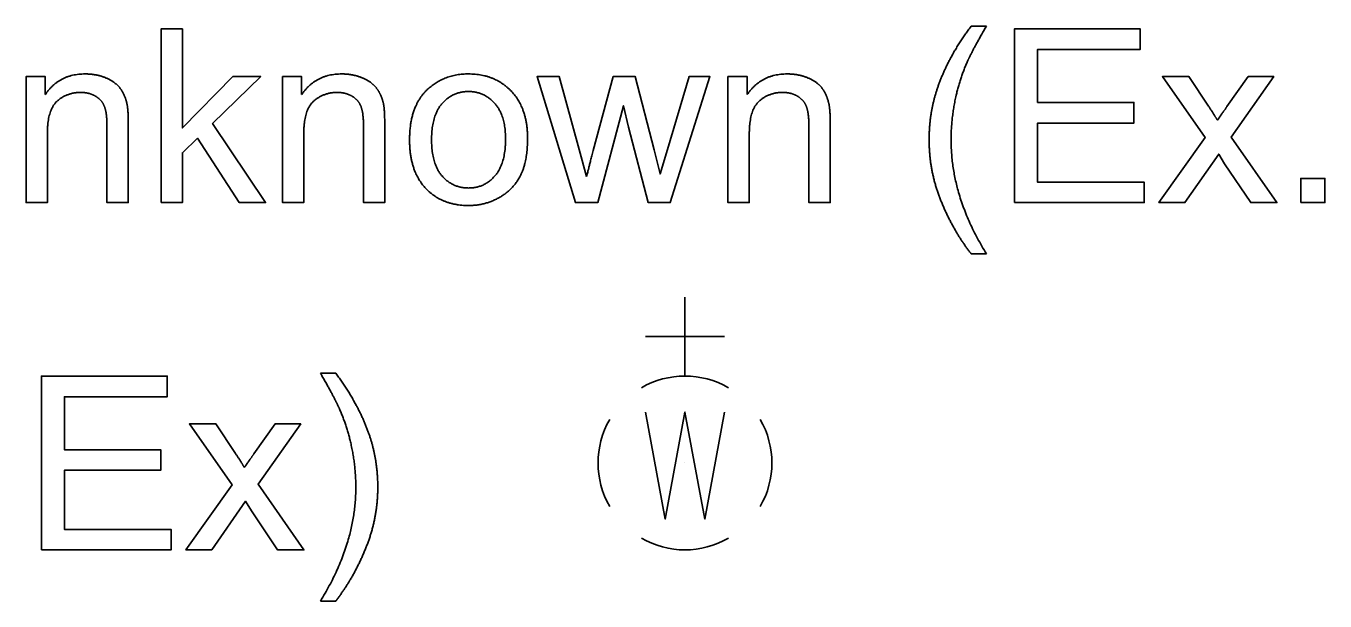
# Model space of a CAD drawing. Extents: x 0 to 34, y 0 to 22.
# Drawn here: x 13.084 to 14.13, y 1.437 to 1.901 of the extents above; entities that cross this region are included whole.
import ezdxf

# ---------------------------------------------------------------- set-up
doc = ezdxf.new("R2010")
doc.units = 0
doc.layers.add('SH_Text', color=7, linetype='Continuous')

msp = doc.modelspace()

# ---------------------------------------------------------------- linework, layer by layer
at = {"layer": 'SH_Text'}
for p, q in [((13.8454, 1.9005), (13.8577, 1.9005)), ((13.3931, 1.8089), (13.3931, 1.8089)), ((13.4108, 1.8089), (13.4108, 1.8089)), ((13.8577, 1.717), (13.8454, 1.717)), ((13.6149, 1.6185), (13.6149, 1.6821)), ((13.6466, 1.6503), (13.5831, 1.6503)), ((13.3213, 1.6208), (13.3336, 1.6208)), ((13.6149, 1.5485), (13.6149, 1.5485)), ((13.3336, 1.4373), (13.3213, 1.4373))]:
    msp.add_line(p, q, dxfattribs=at)
for points in [[(13.193, 1.7582), (13.193, 1.8982), (13.2102, 1.8982), (13.2102, 1.8184), (13.2509, 1.8597), (13.2732, 1.8597), (13.2344, 1.822), (13.2771, 1.7582), (13.2559, 1.7582), (13.2222, 1.8101), (13.2102, 1.7984), (13.2102, 1.7582)], [(13.8802, 1.7582), (13.8802, 1.8982), (13.9816, 1.8982), (13.9816, 1.8816), (13.8988, 1.8816), (13.8988, 1.8389), (13.9764, 1.8389), (13.9764, 1.8223), (13.8988, 1.8223), (13.8988, 1.7747), (13.9848, 1.7747), (13.9848, 1.7582)], [(14.1108, 1.7582), (14.1108, 1.7777), (14.1303, 1.7777), (14.1303, 1.7582)], [(13.0966, 1.4785), (13.0966, 1.6185), (13.1979, 1.6185), (13.1979, 1.6019), (13.1151, 1.6019), (13.1151, 1.5591), (13.1927, 1.5591), (13.1927, 1.5426), (13.1151, 1.5426), (13.1151, 1.495), (13.2011, 1.495), (13.2011, 1.4785)]]:
    msp.add_lwpolyline(points, close=True, dxfattribs=at)
for points in [[(13.1014, 1.8136), (13.1014, 1.7582), (13.0842, 1.7582), (13.0842, 1.8597), (13.0997, 1.8597), (13.0997, 1.8452)], [(13.3079, 1.8136), (13.3079, 1.7582), (13.2908, 1.7582), (13.2908, 1.8597), (13.3062, 1.8597), (13.3062, 1.8452)], [(13.541, 1.8002), (13.5571, 1.8597), (13.5748, 1.8597), (13.59, 1.8008), (13.5949, 1.7814), (13.6008, 1.801), (13.6182, 1.8597), (13.635, 1.8597), (13.6031, 1.7582), (13.5853, 1.7582), (13.5693, 1.8189), (13.5653, 1.8363), (13.5447, 1.7582), (13.5267, 1.7582), (13.4958, 1.8597), (13.5136, 1.8597), (13.5298, 1.8011), (13.5357, 1.7793)], [(13.6667, 1.8136), (13.6667, 1.7582), (13.6495, 1.7582), (13.6495, 1.8597), (13.665, 1.8597), (13.665, 1.8452)], [(14.0514, 1.8356), (14.0685, 1.8597), (14.0891, 1.8597), (14.0548, 1.811), (14.0916, 1.7582), (14.0705, 1.7582), (14.0495, 1.7896), (14.0447, 1.7973), (14.0175, 1.7582), (13.9966, 1.7582), (14.0338, 1.8106), (13.9994, 1.8597), (14.0208, 1.8597), (14.0366, 1.8359)], [(13.1666, 1.8206), (13.1666, 1.7582), (13.1494, 1.7582), (13.1494, 1.8199)], [(13.3731, 1.8206), (13.3731, 1.7582), (13.356, 1.7582), (13.356, 1.8199)], [(13.7319, 1.8206), (13.7319, 1.7582), (13.7147, 1.7582), (13.7147, 1.8199)], [(13.2678, 1.5559), (13.2848, 1.5799), (13.3055, 1.5799), (13.2711, 1.5313), (13.308, 1.4785), (13.2868, 1.4785), (13.2659, 1.5099), (13.261, 1.5176), (13.2338, 1.4785), (13.213, 1.4785), (13.2501, 1.5309), (13.2158, 1.5799), (13.2371, 1.5799), (13.2529, 1.5562)], [(13.5831, 1.5895), (13.599, 1.5033), (13.6149, 1.5895), (13.6309, 1.5033), (13.6467, 1.5895)]]:
    msp.add_lwpolyline(points, dxfattribs=at)
for start, end in [(60.0184, 120.0157), (150.0184, 209.9816), (330.0184, 29.9816), (239.9843, 299.9816)]:
    msp.add_arc((13.6149, 1.5485), 0.07, start, end, dxfattribs=at)
for points in [[(13.8189, 1.8524), (13.8275, 1.8766), (13.8454, 1.9005)], [(13.8577, 1.9005), (13.8462, 1.8807), (13.8425, 1.8722)], [(13.8425, 1.8722), (13.8366, 1.859), (13.8333, 1.8447)], [(13.0997, 1.8452), (13.1108, 1.8619), (13.1319, 1.8619)], [(13.1319, 1.8619), (13.1411, 1.8619), (13.1488, 1.8586)], [(13.1488, 1.8586), (13.1564, 1.8553), (13.1603, 1.85)], [(13.3062, 1.8452), (13.3174, 1.8619), (13.3385, 1.8619)], [(13.3385, 1.8619), (13.3477, 1.8619), (13.3553, 1.8586)], [(13.3553, 1.8586), (13.363, 1.8553), (13.3668, 1.85)], [(13.4406, 1.8619), (13.4218, 1.8619), (13.4088, 1.8506)], [(13.4748, 1.8482), (13.4615, 1.8619), (13.4406, 1.8619)], [(13.665, 1.8452), (13.6762, 1.8619), (13.6973, 1.8619)], [(13.6973, 1.8619), (13.7064, 1.8619), (13.7141, 1.8586)], [(13.7141, 1.8586), (13.7218, 1.8553), (13.7256, 1.85)], [(13.8115, 1.8089), (13.8115, 1.8316), (13.8189, 1.8524)], [(13.1283, 1.847), (13.1173, 1.847), (13.1093, 1.84)], [(13.1403, 1.8439), (13.1352, 1.847), (13.1283, 1.847)], [(13.1474, 1.8356), (13.1454, 1.8408), (13.1403, 1.8439)], [(13.1603, 1.85), (13.1641, 1.8446), (13.1656, 1.8373)], [(13.3349, 1.847), (13.3239, 1.847), (13.3159, 1.84)], [(13.3469, 1.8439), (13.3417, 1.847), (13.3349, 1.847)], [(13.354, 1.8356), (13.352, 1.8408), (13.3469, 1.8439)], [(13.3668, 1.85), (13.3707, 1.8446), (13.3722, 1.8373)], [(13.4088, 1.8506), (13.3931, 1.8371), (13.3931, 1.8089)], [(13.4193, 1.8381), (13.4278, 1.8477), (13.4406, 1.8477)], [(13.4406, 1.8477), (13.4533, 1.8477), (13.4618, 1.838)], [(13.4881, 1.8104), (13.4881, 1.8345), (13.4748, 1.8482)], [(13.6936, 1.847), (13.6826, 1.847), (13.6747, 1.84)], [(13.7056, 1.8439), (13.7005, 1.847), (13.6936, 1.847)], [(13.7127, 1.8356), (13.7107, 1.8408), (13.7056, 1.8439)], [(13.7256, 1.85), (13.7294, 1.8446), (13.7309, 1.8373)], [(13.8333, 1.8447), (13.8292, 1.8268), (13.8292, 1.8088)], [(13.1093, 1.84), (13.1014, 1.833), (13.1014, 1.8136)], [(13.1494, 1.8199), (13.1494, 1.8304), (13.1474, 1.8356)], [(13.1656, 1.8373), (13.1666, 1.8325), (13.1666, 1.8206)], [(13.3159, 1.84), (13.3079, 1.833), (13.3079, 1.8136)], [(13.356, 1.8199), (13.356, 1.8304), (13.354, 1.8356)], [(13.3722, 1.8373), (13.3731, 1.8325), (13.3731, 1.8206)], [(13.4108, 1.8089), (13.4108, 1.8284), (13.4193, 1.8381)], [(13.4618, 1.838), (13.4704, 1.8283), (13.4704, 1.8095)], [(13.6747, 1.84), (13.6667, 1.833), (13.6667, 1.8136)], [(13.7147, 1.8199), (13.7147, 1.8304), (13.7127, 1.8356)], [(13.7309, 1.8373), (13.7319, 1.8325), (13.7319, 1.8206)], [(14.0366, 1.8359), (14.041, 1.8291), (14.0437, 1.8246)], [(14.0437, 1.8246), (14.0479, 1.8307), (14.0514, 1.8356)], [(13.4822, 1.7796), (13.4881, 1.7908), (13.4881, 1.8104)], [(13.3931, 1.8089), (13.3931, 1.7833), (13.4062, 1.7696)], [(13.4193, 1.7797), (13.4108, 1.7894), (13.4108, 1.8089)], [(13.4704, 1.8095), (13.4704, 1.7895), (13.4619, 1.7798)], [(13.5357, 1.7793), (13.536, 1.7809), (13.541, 1.8002)], [(13.8213, 1.759), (13.8115, 1.7831), (13.8115, 1.8089)], [(13.8292, 1.8088), (13.8292, 1.7628), (13.8577, 1.717)], [(13.4406, 1.77), (13.4278, 1.77), (13.4193, 1.7797)], [(13.4619, 1.7798), (13.4534, 1.77), (13.4406, 1.77)], [(13.4651, 1.7622), (13.4763, 1.7684), (13.4822, 1.7796)], [(13.4062, 1.7696), (13.4193, 1.7559), (13.4406, 1.7559)], [(13.4406, 1.7559), (13.4539, 1.7559), (13.4651, 1.7622)], [(13.8454, 1.717), (13.8312, 1.735), (13.8213, 1.759)], [(13.3366, 1.5922), (13.3329, 1.6008), (13.3213, 1.6208)], [(13.3336, 1.6208), (13.3515, 1.5968), (13.3601, 1.5727)], [(13.3457, 1.5647), (13.3424, 1.579), (13.3366, 1.5922)], [(13.3601, 1.5727), (13.3675, 1.5519), (13.3675, 1.5291)], [(13.3498, 1.529), (13.3498, 1.547), (13.3457, 1.5647)], [(13.2529, 1.5562), (13.2574, 1.5494), (13.26, 1.5449)], [(13.26, 1.5449), (13.2643, 1.5509), (13.2678, 1.5559)], [(13.3213, 1.4373), (13.3498, 1.4831), (13.3498, 1.529)], [(13.3675, 1.5291), (13.3675, 1.5034), (13.3576, 1.4793)], [(13.3576, 1.4793), (13.3477, 1.4552), (13.3336, 1.4373)]]:
    msp.add_open_spline(points, degree=2, dxfattribs=at)

doc.saveas('drawing.dxf')
